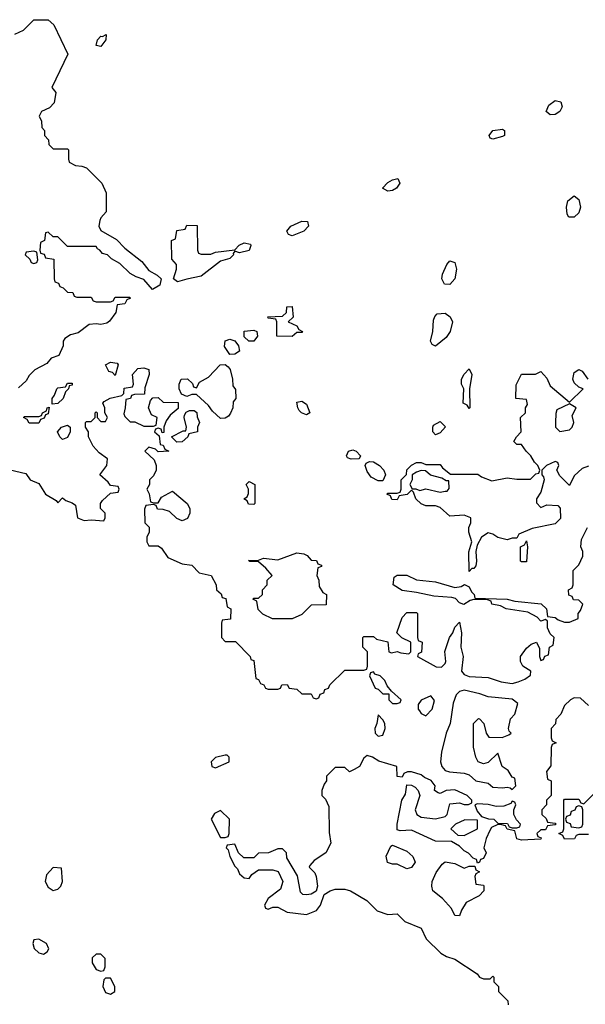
# Model space of a CAD drawing. Header units: inches. Extents: x 2348352 to 2479776, y 460422 to 613655.
# Tile 487 of 590: x 2426330 to 2428697, y 564076 to 568194. Entities that reach past the tile are written whole.
import ezdxf

# ---------------------------------------------------------------- set-up
doc = ezdxf.new("R2010")
doc.units = ezdxf.units.IN
doc.header["$MEASUREMENT"] = 0
doc.layers.add('C4526', color=7, linetype='Continuous')

msp = doc.modelspace()

# ---------------------------------------------------------------- linework, layer by layer
at = {"layer": 'C4526', "color": 4, "elevation": 76}
for points in [[(2426310, 568134), (2426346, 568150), (2426390, 568194), (2426450, 568194), (2426472.7, 568172.7), (2426532, 568050), (2426464.7, 567910), (2426482, 567890), (2426474.4, 567845.6), (2426455.3, 567824.7), (2426422, 567810), (2426412, 567790), (2426422, 567770), (2426423.6, 567743.6), (2426434, 567730), (2426434, 567710), (2426451.6, 567691.6), (2426452.7, 567672.7), (2426470, 567654), (2426530, 567654), (2426534, 567650), (2426534, 567610), (2426538, 567598), (2426563.6, 567583.6), (2426590, 567582), (2426610, 567574), (2426674, 567510), (2426692, 567470), (2426692, 567390), (2426670, 567366), (2426665.4, 567354.6), (2426661, 567330), (2426670, 567312), (2426735.2, 567275.2), (2426770, 567238.8), (2426842, 567182), (2426870, 567144.7), (2426905.4, 567125.4), (2426922, 567110), (2426916, 567084), (2426886, 567066), (2426850, 567108), (2426818, 567118), (2426792.7, 567132.7), (2426750, 567174), (2426714, 567194), (2426698, 567210), (2426676.4, 567216.4), (2426666, 567230), (2426655.3, 567235.3), (2426650, 567246), (2426530, 567246), (2426490, 567286), (2426470, 567286), (2426450, 567306), (2426438, 567302), (2426434, 567270), (2426418, 567262), (2426414, 567230), (2426418, 567218), (2426432.7, 567212.7), (2426438, 567198), (2426472.7, 567192.7), (2426474, 567110), (2426478, 567098), (2426492.7, 567092.7), (2426498, 567078), (2426512.7, 567072.7), (2426530, 567054), (2426552.7, 567052.7), (2426558, 567038), (2426570, 567034), (2426630, 567034), (2426638, 567018), (2426650, 567014), (2426710, 567014), (2426722, 567018), (2426730, 567034), (2426790, 567034), (2426794, 567030), (2426778, 567022), (2426770, 567006), (2426738, 567002), (2426732, 566970), (2426706.4, 566933.6), (2426694.8, 566925.2), (2426670, 566919), (2426650, 566922), (2426621, 566919), (2426575.3, 566884.7), (2426543.6, 566876.4), (2426519.6, 566860.4), (2426512, 566850), (2426512, 566830), (2426494, 566790), (2426462, 566778), (2426443.6, 566756.4), (2426394, 566730), (2426370, 566706), (2426356.9, 566683.1), (2426325.4, 566654.6)], [(2426290.9, 566310.9), (2426356, 566296), (2426374, 566270), (2426410, 566254), (2426438, 566210), (2426483.6, 566183.6), (2426490, 566174), (2426510, 566194), (2426523.6, 566183.6), (2426550, 566174), (2426563.6, 566163.6), (2426572, 566110), (2426599.8, 566099.8), (2426630, 566102.8), (2426682, 566098), (2426688, 566110), (2426688, 566130), (2426668, 566150), (2426668, 566170), (2426676.4, 566183.6), (2426710, 566214), (2426742, 566218), (2426746, 566230), (2426742, 566242), (2426710, 566246), (2426700.4, 566260.4), (2426666, 566290), (2426695.3, 566330), (2426698, 566358), (2426663.1, 566383.1), (2426638, 566410), (2426618, 566450), (2426618, 566470), (2426606, 566490), (2426606, 566510), (2426610, 566514), (2426630, 566514), (2426646, 566530), (2426646, 566550), (2426650, 566554), (2426654, 566550), (2426654, 566530), (2426670, 566514), (2426690, 566514), (2426698, 566530), (2426686, 566550), (2426686, 566570), (2426678, 566590), (2426683.1, 566596.9), (2426708.9, 566611.1), (2426758, 566622), (2426766, 566630), (2426767.3, 566652.7), (2426802, 566658), (2426806, 566670), (2426802, 566710), (2426824.7, 566735.3), (2426850, 566738), (2426871.1, 566731.1), (2426872, 566710), (2426854, 566654), (2426852.7, 566627.3), (2426810, 566626), (2426798, 566622), (2426794, 566610), (2426774, 566606), (2426772, 566570), (2426765.4, 566545.4), (2426770, 566534), (2426792.7, 566512.7), (2426811.6, 566511.6), (2426850, 566494), (2426890, 566494), (2426902, 566498), (2426906, 566530), (2426882, 566542), (2426868.7, 566570), (2426878, 566602), (2426887.3, 566612.7), (2426910, 566614), (2426930, 566594), (2426992.7, 566592.7), (2426992.7, 566567.3), (2426959.6, 566540.4), (2426943.6, 566516.4), (2426934, 566490), (2426932.7, 566467.3), (2426926, 566466), (2426922, 566482), (2426910, 566486), (2426898, 566482), (2426894, 566470), (2426914, 566454), (2426918, 566418), (2426930, 566414), (2426938, 566398), (2426954, 566390), (2426910, 566386), (2426898, 566398), (2426870, 566406), (2426854, 566390), (2426892.7, 566352.7), (2426902, 566330), (2426902, 566310), (2426890, 566286), (2426874, 566270), (2426874, 566250), (2426862, 566230), (2426871.6, 566211.6), (2426878, 566178), (2426890, 566174), (2426910, 566174), (2426923.1, 566196.9), (2426970, 566222), (2427031.1, 566171.1), (2427042, 566150), (2427042, 566130), (2427032, 566108), (2427010, 566098), (2426987.3, 566107.3), (2426956.4, 566136.4), (2426930, 566146), (2426907.3, 566147.3), (2426902, 566162), (2426890, 566166), (2426858, 566162), (2426852.7, 566147.3), (2426854, 566090), (2426872, 566072), (2426872, 566050), (2426862, 566030), (2426862, 566010), (2426870, 565994), (2426910, 565994), (2426923.6, 565983.6), (2426950, 565944.7), (2427010, 565918), (2427050, 565912), (2427081, 565881), (2427132, 565870), (2427152, 565830), (2427154, 565810), (2427172.7, 565792.7), (2427178, 565778), (2427192.7, 565772.7), (2427198, 565738), (2427214, 565730), (2427212.7, 565687.3), (2427178, 565682), (2427174, 565670), (2427174, 565610), (2427190, 565594), (2427232.7, 565592.7), (2427294, 565530), (2427298, 565518), (2427310, 565514), (2427318, 565438), (2427330, 565434), (2427338, 565418), (2427352, 565412), (2427358, 565398), (2427370, 565394), (2427410, 565394), (2427422, 565398), (2427427.3, 565412.7), (2427450, 565414), (2427458, 565398), (2427490, 565394), (2427510, 565374), (2427550, 565374), (2427558, 565358), (2427570, 565354), (2427582, 565358), (2427587.3, 565372.7), (2427602, 565378), (2427607.3, 565392.7), (2427622, 565398), (2427627.3, 565412.7), (2427690, 565474), (2427770, 565474), (2427782, 565478), (2427786, 565490), (2427786, 565550), (2427766, 565570), (2427766, 565610), (2427770, 565614), (2427810, 565614), (2427823.6, 565603.6), (2427870, 565592), (2427874, 565550), (2427885.4, 565545.4), (2427910, 565552), (2427925.4, 565545.4), (2427958, 565542), (2427966, 565550), (2427966, 565590), (2427928.7, 565608.7), (2427908.7, 565630), (2427930, 565694), (2427950, 565714), (2427990, 565714), (2427994, 565710), (2427994, 565610), (2427998, 565598), (2428014, 565590), (2428011.6, 565548.4), (2427998, 565542), (2427994, 565530), (2428072.9, 565487.1), (2428094.5, 565485.5), (2428110, 565502), (2428113.2, 565510), (2428108.7, 565551.3), (2428128.7, 565610), (2428142, 565630), (2428150, 565654), (2428170, 565674), (2428178, 565630), (2428176, 565570), (2428186, 565530), (2428178.8, 565470), (2428190, 565456), (2428210, 565447.3), (2428290, 565442.8), (2428345.2, 565425.2), (2428390, 565417.3), (2428415.1, 565424.9), (2428444, 565436), (2428467.3, 565452.7), (2428468, 565470), (2428435.3, 565490), (2428425.2, 565510), (2428425.2, 565530), (2428450, 565566), (2428470, 565582), (2428492, 565590), (2428504.7, 565564.7), (2428504.7, 565530), (2428510, 565514), (2428522, 565518), (2428527.3, 565532.7), (2428542, 565538), (2428546, 565570), (2428562, 565578), (2428566, 565610), (2428550, 565626), (2428538, 565650), (2428538, 565678), (2428530, 565686), (2428510, 565678), (2428495.3, 565695.3), (2428456.5, 565716.5), (2428366, 565730), (2428342, 565742), (2428306, 565750), (2428302, 565762), (2428287.3, 565767.3), (2428230, 565769.2), (2428214.8, 565765.2), (2428188, 565748), (2428170, 565755.3), (2428152.9, 565772.9), (2428138, 565778), (2428063.2, 565783.2), (2427990, 565799), (2427930, 565806), (2427893.2, 565830), (2427897.2, 565862.8), (2427909.4, 565870.6), (2427950, 565870.6), (2427990, 565850.7), (2428070, 565842.8), (2428150, 565818.8), (2428177.2, 565822.8), (2428191.6, 565831.6), (2428210, 565822), (2428220.7, 565800.7), (2428232, 565790), (2428234, 565774), (2428369.3, 565770.7), (2428402, 565762), (2428511.6, 565751.6), (2428534, 565730), (2428538, 565698), (2428570, 565694), (2428583.6, 565683.6), (2428610, 565674), (2428630, 565674), (2428666, 565690), (2428666, 565710), (2428676.4, 565723.6), (2428686, 565750), (2428670, 565766), (2428647.3, 565767.3), (2428642, 565782), (2428627.3, 565787.3), (2428626, 565810), (2428642, 565818), (2428646, 565830), (2428646, 565890), (2428670, 565914), (2428686, 565950), (2428686, 565970), (2428678, 565990), (2428680.4, 566019.6), (2428706, 566070)], [(2428710, 566326), (2428683.6, 566316.4), (2428650, 566286), (2428630, 566246), (2428590, 566286), (2428578, 566310), (2428586, 566330), (2428582, 566342), (2428570, 566346), (2428534, 566330), (2428514, 566310), (2428514, 566290), (2428522, 566282), (2428524.7, 566270), (2428510, 566218), (2428492, 566190), (2428492.7, 566172.7), (2428510, 566154), (2428535.3, 566164.7), (2428582, 566162), (2428591.1, 566151.1), (2428592.7, 566107.3), (2428570, 566086), (2428474.4, 566065.6), (2428418, 566042), (2428410, 566026), (2428390, 566026), (2428370, 566018), (2428330, 566028.7), (2428310, 566042), (2428290, 566048), (2428262, 566030), (2428243.6, 565996.4), (2428238, 565970), (2428242, 565930), (2428238, 565910), (2428230, 565898), (2428222, 565898), (2428210, 565886), (2428208.9, 565968.9), (2428222, 566010), (2428208.7, 566050), (2428208.7, 566070), (2428218, 566090), (2428218, 566110), (2428190, 566122), (2428130, 566118), (2428090, 566154), (2428070, 566161.2), (2428030, 566161.2), (2428010, 566169), (2427988, 566190), (2427978, 566218), (2427970, 566226), (2427951.6, 566208.4), (2427918, 566202), (2427910, 566186), (2427887.3, 566187.3), (2427882, 566202), (2427866, 566210), (2427870, 566214), (2427910, 566214), (2427922, 566218), (2427926, 566230), (2427926, 566270), (2427948.4, 566291.6), (2427950, 566311.3), (2427970, 566331.3), (2427990, 566342), (2428010, 566342), (2428030, 566334), (2428090, 566334), (2428099.6, 566319.6), (2428132.7, 566292.7), (2428247.3, 566292.7), (2428262, 566282), (2428306, 566266), (2428370, 566278), (2428410, 566272), (2428467.3, 566272.7), (2428490, 566294), (2428502, 566298), (2428506, 566310), (2428498, 566330), (2428484, 566344), (2428468.7, 566370), (2428448.7, 566390), (2428430, 566418), (2428410, 566418), (2428398, 566430), (2428408, 566450), (2428428, 566470), (2428426, 566530), (2428446, 566550), (2428446, 566570), (2428455.3, 566584.7), (2428450, 566606), (2428406, 566610), (2428407.3, 566667.3), (2428430, 566712), (2428488.4, 566711.6), (2428510, 566722), (2428535.3, 566695.3), (2428550, 566662), (2428630, 566594), (2428688, 566650), (2428670, 566657.2), (2428650, 566675.3), (2428643.7, 566690), (2428650, 566718), (2428670, 566731.3), (2428683.5, 566723.5), (2428706.8, 566690)], [(2428710, 565326), (2428676.4, 565356.4), (2428650, 565358), (2428634, 565350), (2428610, 565326), (2428594, 565290), (2428572.7, 565267.3), (2428571.6, 565248.4), (2428554, 565230), (2428554, 565190), (2428558, 565178), (2428574, 565170), (2428558, 565162), (2428554, 565150), (2428552.7, 565072.7), (2428534, 565050), (2428538, 565018), (2428554, 565010), (2428554, 564950), (2428534, 564930), (2428534, 564910), (2428514, 564890), (2428514, 564870), (2428532.7, 564852.7), (2428538, 564838), (2428570, 564834), (2428574, 564830), (2428570, 564826), (2428538, 564822), (2428530, 564806), (2428510, 564806), (2428494, 564790), (2428498, 564778), (2428512, 564772), (2428510, 564766), (2428430, 564762), (2428410, 564768.7), (2428402, 564802), (2428370, 564808), (2428362, 564822), (2428347.3, 564827.3), (2428330, 564828), (2428304.7, 564815.3), (2428296.9, 564803.1), (2428282, 564770), (2428272, 564730), (2428282, 564710), (2428270, 564686), (2428258, 564682), (2428254, 564670), (2428246, 564666), (2428242, 564682), (2428227.3, 564687.3), (2428208.4, 564708.4), (2428190, 564718), (2428170, 564738), (2428136.4, 564756.4), (2428070, 564758), (2427970, 564804), (2427922, 564802), (2427910, 564806), (2427909, 564829), (2427929.2, 564930), (2427944.7, 564955.3), (2427950, 564994), (2427970, 564992), (2427984.7, 564984.7), (2427998, 564970), (2428004.7, 564950), (2427984.7, 564890), (2427992, 564870), (2428010, 564858), (2428070, 564851.3), (2428110, 564862), (2428118, 564870), (2428130, 564914), (2428170, 564918), (2428190, 564911.3), (2428208.4, 564911.6), (2428222, 564918), (2428222, 564930), (2428202, 564950), (2428150, 564972.7), (2428114, 564970), (2428090, 564958), (2428080.4, 564960.4), (2428066, 564970), (2428068, 564990), (2428051.9, 565011.9), (2428024.1, 565024.1), (2428010, 565036), (2427970, 565048.7), (2427952, 565048), (2427938, 565042), (2427930, 565026), (2427910, 565028.7), (2427908, 565070), (2427833.2, 565093.2), (2427806, 565110), (2427783.6, 565116.4), (2427770, 565106), (2427752, 565070), (2427730, 565058), (2427710, 565048), (2427690, 565066), (2427650, 565066), (2427614, 565030), (2427614, 565010), (2427603.6, 564996.4), (2427594, 564970), (2427594, 564950), (2427610, 564934), (2427623.6, 564903.6), (2427625.4, 564794.6), (2427631.3, 564750), (2427611.1, 564708.9), (2427562, 564678), (2427543.6, 564656.4), (2427542, 564650), (2427565.4, 564625.4), (2427570.9, 564610.9), (2427576, 564570), (2427571, 564549), (2427550, 564537.2), (2427530, 564534), (2427515.3, 564535.3), (2427504.7, 564544.7), (2427493.2, 564613.2), (2427448.4, 564688.4), (2427446, 564710), (2427430, 564726), (2427410, 564726), (2427370.9, 564709.1), (2427330, 564708), (2427310, 564688), (2427268, 564688), (2427246, 564710), (2427230, 564746), (2427198, 564742), (2427194, 564730), (2427202, 564722), (2427210, 564694), (2427230, 564654), (2427242, 564642), (2427250, 564622), (2427270, 564604.7), (2427290, 564602), (2427301.2, 564618.8), (2427330, 564638), (2427390, 564638), (2427411, 564631), (2427431, 564590), (2427422, 564558), (2427370, 564518), (2427354, 564490), (2427358, 564478), (2427370, 564474), (2427390, 564482), (2427410, 564482), (2427450, 564462), (2427530, 564451.3), (2427572.3, 564467.7), (2427589.2, 564490), (2427604.7, 564535.3), (2427629.1, 564550.9), (2427650, 564558), (2427690, 564558), (2427714, 564550), (2427782, 564510), (2427826.4, 564466.4), (2427870, 564451.3), (2427910, 564454), (2427942, 564422), (2428010, 564394), (2428031.3, 564350), (2428092, 564290), (2428115.3, 564275.3), (2428150, 564264.7), (2428243.6, 564203.6), (2428254, 564190), (2428270, 564182), (2428298, 564182), (2428310, 564194), (2428314, 564190), (2428314, 564170), (2428334, 564150), (2428334, 564130), (2428372, 564090), (2428374, 564074)], [(2428710, 564786), (2428670, 564786), (2428658, 564782), (2428651.6, 564768.4), (2428610, 564766), (2428602, 564782), (2428586, 564790), (2428602, 564798), (2428606, 564810), (2428606, 564930), (2428610, 564934), (2428670, 564934), (2428678, 564918), (2428690, 564914), (2428750, 564974)]]:
    msp.add_lwpolyline(points, dxfattribs=at)
for points in [[(2426670, 568082), (2426650, 568086), (2426655.3, 568110), (2426670, 568124.7), (2426676.4, 568123.6), (2426692, 568132), (2426691, 568110)], [(2428550, 567796), (2428533.2, 567810), (2428543.8, 567836.2), (2428570, 567856.4), (2428594, 567850), (2428599.3, 567830), (2428590, 567809.4), (2428570, 567797)], [(2428310, 567694), (2428298, 567698), (2428294, 567710), (2428310, 567730.7), (2428350, 567736), (2428358, 567730), (2428358, 567710), (2428350, 567705.2)], [(2427870, 567477.2), (2427848, 567490), (2427870, 567513.4), (2427890, 567524.9), (2427912, 567530), (2427920.7, 567510), (2427906.8, 567490), (2427890, 567479.5)], [(2428628, 567368), (2428621.2, 567381.2), (2428617.2, 567410), (2428623.7, 567436.3), (2428650, 567458), (2428670, 567442), (2428676, 567410), (2428670, 567386), (2428650, 567368)], [(2427470, 567289.4), (2427455.3, 567295.3), (2427448, 567310), (2427464, 567330), (2427510, 567350.8), (2427534, 567350), (2427538, 567330), (2427518.8, 567310)], [(2427090, 567214), (2427130, 567214), (2427150, 567222), (2427230, 567232), (2427249.1, 567250.9), (2427270, 567261), (2427295.3, 567255.3), (2427298, 567250), (2427290, 567229.3), (2427250, 567219), (2427230, 567226), (2427223.6, 567216.4), (2427224.7, 567210), (2427210, 567195.3), (2427170, 567184), (2427090, 567120.9), (2427030, 567109.3), (2426990, 567097.2), (2426974, 567110), (2426986, 567150), (2426986, 567170), (2426967.3, 567192.7), (2426966, 567270), (2426982, 567278), (2426987.3, 567312.7), (2427022, 567318), (2427030, 567334), (2427072.7, 567332.7), (2427074, 567230), (2427078, 567218)], [(2426390, 567226), (2426358, 567222), (2426354, 567210), (2426372.7, 567192.7), (2426378, 567178), (2426390, 567174), (2426402, 567178), (2426406, 567190), (2426402, 567222)], [(2428130, 567086.6), (2428107.3, 567087.3), (2428097, 567110), (2428099.5, 567130), (2428117.2, 567170), (2428130, 567186), (2428150, 567178), (2428157.3, 567150), (2428150.7, 567110)], [(2427470, 566868.7), (2427406, 566870), (2427406, 566930), (2427402, 566942), (2427370, 566946), (2427369, 566951), (2427430, 566954), (2427446, 566970), (2427447.3, 566992.7), (2427470, 566994), (2427474, 566950), (2427454, 566930), (2427490, 566914), (2427498, 566898), (2427514, 566890), (2427510, 566886), (2427490, 566886)], [(2428070, 566828.7), (2428055.3, 566835.3), (2428048.7, 566850), (2428058.4, 566890), (2428062, 566938), (2428067, 566953), (2428076.5, 566963.5), (2428110, 566966.8), (2428130.8, 566950.8), (2428141, 566930), (2428131.3, 566890), (2428114.9, 566865.1)], [(2427310, 566849), (2427289.2, 566849.2), (2427270, 566868), (2427270, 566892), (2427310, 566896), (2427322, 566890), (2427324.7, 566870)], [(2427210, 566794), (2427186.8, 566826.8), (2427189.4, 566850.6), (2427210, 566857.3), (2427230.7, 566850.7), (2427246, 566830), (2427250, 566808), (2427230, 566795.3)], [(2426730, 566706), (2426718, 566718), (2426703.1, 566723.1), (2426688.9, 566751.1), (2426710, 566762), (2426738, 566758), (2426742, 566750)], [(2427170, 566526), (2427136.4, 566556.4), (2427120.4, 566580.4), (2427070, 566626), (2427050, 566626), (2427030, 566618), (2427007.3, 566627.3), (2426998, 566650), (2426998, 566670), (2427006, 566690), (2427032, 566692), (2427052.7, 566672.7), (2427058, 566658), (2427070, 566654), (2427082, 566678), (2427120.4, 566699.6), (2427169.1, 566750.9), (2427190, 566751.3), (2427202, 566742), (2427210.8, 566730.8), (2427221, 566690), (2427222, 566662), (2427232.7, 566647.3), (2427234, 566610), (2427223.6, 566596.4), (2427222, 566570), (2427211.6, 566548.4), (2427203.6, 566536.4), (2427190, 566528)], [(2428210, 566568), (2428202, 566582), (2428186, 566590), (2428188, 566650), (2428178, 566670), (2428178, 566690), (2428190, 566712), (2428210, 566734), (2428222, 566710), (2428212, 566650), (2428214, 566570)], [(2426466, 566586), (2426466, 566610), (2426476.4, 566623.6), (2426486, 566650), (2426490, 566654), (2426522, 566658), (2426530, 566674), (2426550, 566674), (2426550, 566666), (2426538, 566662), (2426534, 566650), (2426522, 566638), (2426512, 566610), (2426490, 566588.7)], [(2427530, 566541.2), (2427509.3, 566549.3), (2427500.2, 566560.2), (2427494, 566570), (2427490, 566594), (2427510, 566598.8), (2427530, 566586), (2427544.7, 566550)], [(2426370, 566506), (2426362, 566522), (2426346, 566530), (2426350, 566534), (2426410, 566534), (2426422, 566538), (2426426, 566550), (2426442, 566558), (2426446, 566570), (2426454, 566574), (2426450, 566546), (2426438, 566542), (2426432.7, 566527.3), (2426418, 566522), (2426410, 566506)], [(2426987.3, 566427.3), (2426966, 566450), (2427014, 566474), (2427026, 566474), (2427028, 566490), (2427018, 566530), (2427020.4, 566539.6), (2427027.3, 566552.7), (2427040.4, 566559.6), (2427059.6, 566559.6), (2427071.6, 566551.6), (2427072.7, 566532.7), (2427082, 566510), (2427074, 566490), (2427074, 566470), (2427038, 566462), (2427034, 566450), (2427010, 566428)], [(2428630, 566588), (2428578, 566562), (2428572.7, 566547.3), (2428571.3, 566510), (2428572, 566490), (2428590, 566472), (2428630, 566478), (2428642, 566490), (2428648.7, 566510), (2428642, 566538), (2428658, 566570)], [(2428070, 566458), (2428058, 566470), (2428058, 566490), (2428062, 566498), (2428090, 566514), (2428111.3, 566491.3), (2428090, 566466)], [(2426510, 566438), (2426498, 566450), (2426488, 566470), (2426506, 566490), (2426530, 566498), (2426542, 566490), (2426542, 566470), (2426530, 566446)], [(2427716.4, 566356.4), (2427702, 566362), (2427698, 566370), (2427706, 566390), (2427724.7, 566395.3), (2427738, 566390), (2427756, 566370), (2427750, 566358)], [(2427830, 566266), (2427800.2, 566280.2), (2427784, 566304), (2427775.3, 566330), (2427780.2, 566339.8), (2427794, 566346), (2427810, 566344.9), (2427834.9, 566330), (2427853.4, 566310), (2427861, 566290), (2427850, 566266)], [(2428010, 566308), (2427990, 566302), (2427972, 566290), (2427972, 566270), (2427962, 566250), (2427972, 566232), (2427988, 566232), (2428004.7, 566224.7), (2428030, 566231.3), (2428090, 566218), (2428110, 566222), (2428118, 566222), (2428127.3, 566232.7), (2428126, 566266), (2428114, 566266), (2428096.4, 566276.4), (2428048.4, 566288.4), (2428027.3, 566307.3)], [(2427310, 566166), (2427287.3, 566167.3), (2427282, 566182), (2427268, 566190), (2427282, 566198), (2427287.3, 566212.7), (2427288, 566230), (2427278, 566250), (2427290, 566262), (2427314, 566250), (2427314, 566170)], [(2428430, 565926), (2428426, 565930), (2428426, 565990), (2428442, 565998), (2428450, 566014), (2428454, 565990), (2428450, 565926)], [(2427470, 565688), (2427388.4, 565688.4), (2427347.3, 565707.3), (2427327.3, 565727.3), (2427322, 565762), (2427306, 565770), (2427310, 565774), (2427330, 565774), (2427346, 565790), (2427346, 565810), (2427366, 565830), (2427366, 565850), (2427386, 565870), (2427360.4, 565900.4), (2427330, 565926), (2427292.7, 565927.3), (2427287.3, 565932.7), (2427330, 565934), (2427350, 565942), (2427410, 565934.8), (2427490, 565964.7), (2427519.6, 565959.6), (2427532.7, 565952.7), (2427550, 565934), (2427572.7, 565932.7), (2427578, 565918), (2427592.7, 565912.7), (2427592.7, 565907.3), (2427578, 565902), (2427574, 565870), (2427582, 565850), (2427583.6, 565823.6), (2427598, 565798), (2427614, 565790), (2427612.7, 565747.3), (2427550, 565746), (2427510, 565706)], [(2427810, 565466), (2427798, 565462), (2427794, 565450), (2427818, 565398), (2427830, 565394), (2427850, 565374), (2427874, 565374), (2427874, 565350), (2427890, 565334), (2427910, 565334), (2427922, 565338), (2427926, 565350), (2427886, 565386), (2427868, 565408), (2427858, 565430), (2427838, 565450), (2427816.4, 565456.4)], [(2428050, 565366), (2428010, 565348), (2427998, 565330), (2427998, 565310), (2428002.8, 565302.8), (2428010, 565292), (2428030, 565282), (2428055.3, 565310), (2428066, 565346)], [(2428190, 565389.2), (2428170, 565384), (2428156, 565370), (2428144.4, 565335.6), (2428130.8, 565250), (2428114.8, 565210), (2428094.8, 565130), (2428090.6, 565090), (2428096.3, 565070), (2428110, 565054), (2428128.1, 565048.1), (2428190, 565042.8), (2428210, 565036), (2428238, 565010), (2428290, 565001), (2428310, 564984), (2428350, 564980.7), (2428370, 564984.7), (2428382, 564982), (2428390, 564974), (2428406, 564990), (2428402, 565022), (2428390, 565026), (2428374, 565054), (2428348, 565070), (2428330, 565126), (2428290, 565088), (2428270, 565082), (2428248.7, 565090), (2428239, 565110), (2428228.9, 565151.1), (2428229, 565250), (2428250, 565271.3), (2428254, 565270), (2428272, 565250), (2428282, 565210), (2428292.7, 565192.7), (2428348.4, 565191.6), (2428376.4, 565203.6), (2428386, 565210), (2428378, 565218), (2428375.3, 565230), (2428384, 565270), (2428402, 565290), (2428414, 565334), (2428390, 565352.7), (2428290, 565362), (2428254.8, 565374.8)], [(2427830, 565286), (2427824.7, 565250), (2427816, 565230), (2427818, 565210), (2427830, 565198), (2427850, 565202), (2427859, 565230), (2427858, 565250), (2427850, 565266)], [(2427198, 565118), (2427190, 565118), (2427150, 565108), (2427132, 565090), (2427134, 565070), (2427150, 565064.7), (2427206, 565090), (2427206, 565110)], [(2428390, 564926), (2428384.7, 564915.3), (2428356, 564904), (2428323.2, 564903.2), (2428290, 564912.3), (2428245.4, 564914.6), (2428234, 564910), (2428243.6, 564883.6), (2428262, 564862), (2428291.6, 564851.6), (2428314, 564850), (2428330, 564834), (2428371.6, 564831.6), (2428378, 564818), (2428390, 564814), (2428410, 564814), (2428422, 564818), (2428426, 564830), (2428408, 564848), (2428398, 564870), (2428398, 564890), (2428406, 564910), (2428402, 564922)], [(2427170, 564886), (2427145.4, 564874.6), (2427131.3, 564850), (2427170, 564774), (2427190, 564774), (2427202, 564778), (2427206, 564790), (2427208, 564850)], [(2428670, 564906), (2428658, 564902), (2428652.7, 564887.3), (2428638, 564882), (2428632.7, 564867.3), (2428618, 564862), (2428614, 564850), (2428618, 564838), (2428632.7, 564832.7), (2428638, 564818), (2428670, 564814), (2428682, 564818), (2428686, 564830), (2428686, 564890), (2428682, 564902)], [(2428192.7, 564847.3), (2428154, 564830), (2428134, 564810), (2428163.6, 564783.6), (2428190, 564782), (2428246, 564810), (2428246, 564846)], [(2427950, 564642), (2427910, 564662), (2427890, 564662), (2427869.2, 564669.2), (2427864, 564696), (2427883.1, 564736.9), (2427890, 564742), (2427950, 564716), (2427974.4, 564694.4), (2427984.7, 564670), (2427970, 564648.7)], [(2428190, 564644.7), (2428210, 564654), (2428234, 564654), (2428238, 564638), (2428254, 564630), (2428238, 564622), (2428234, 564610), (2428238, 564578), (2428270, 564574), (2428272, 564570), (2428272, 564550), (2428252, 564530), (2428198, 564502), (2428178, 564470), (2428170, 564446), (2428150, 564448), (2428137.2, 564477.2), (2428098.4, 564518.4), (2428059, 564550), (2428054, 564570), (2428055.3, 564590), (2428072.9, 564627.1), (2428098, 564662), (2428110, 564671.3), (2428150, 564664.7)], [(2426470, 564648.7), (2426442, 564618), (2426437.3, 564590), (2426450, 564566), (2426470, 564551.3), (2426490, 564558), (2426502, 564570), (2426509, 564590), (2426506, 564646)], [(2426410, 564348), (2426390, 564346), (2426384.7, 564330), (2426391.3, 564310), (2426410, 564291.3), (2426430, 564286), (2426444.7, 564295.3), (2426452.1, 564307.9), (2426442, 564330)], [(2426670, 564286), (2426650, 564286), (2426634, 564270), (2426634, 564250), (2426650, 564222), (2426670, 564214), (2426682, 564218), (2426687.3, 564232.7), (2426687.3, 564267.3)], [(2426710, 564186), (2426690, 564186), (2426682, 564178), (2426678, 564150), (2426690, 564124.7), (2426710, 564118), (2426728, 564130), (2426728, 564150)]]:
    msp.add_lwpolyline(points, close=True, dxfattribs=at)

doc.saveas('drawing.dxf')
